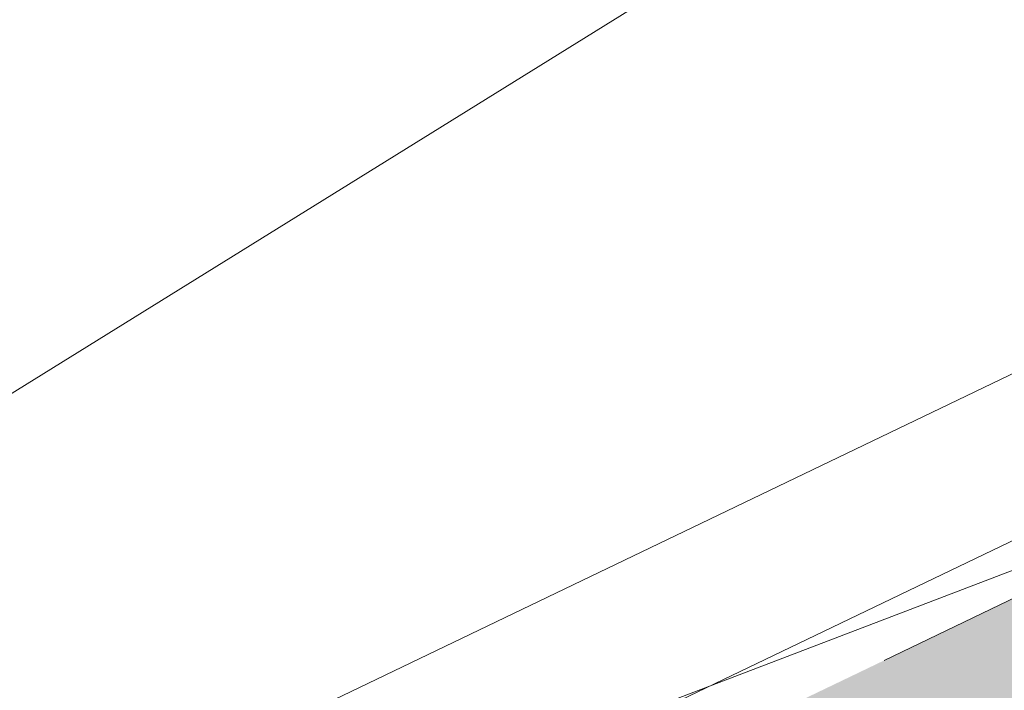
# Model space of a CAD drawing. Header units: metres. Extents: x 163628 to 167676, y 402708 to 405373.
# Tile 902 of 1056: x 166441.246 to 166441.634, y 404401.681 to 404401.946. Entities that reach past the tile are written whole.
import ezdxf

# ---------------------------------------------------------------- set-up
doc = ezdxf.new("R2010")
doc.units = ezdxf.units.M
doc.linetypes.add('X-CA190022.004-UO-DWM_Snelfietsroute$0$VH-OPSLUITBAND_80X200', pattern=[14, 8, -2, 2, -2])
doc.layers.add('X-CA190022.004-UO-ARC_Arcering$0$N-WE-VH-VERHARDING_TEGEL-A-200 60MM TEGEL', color=252, linetype='Continuous', lineweight=18, transparency=0.5)
for name, color, linetype, lineweight in [('X-CA190022.004-UO-BGT_Ondergrond$0$GE_317_WGDVoetpad_Vlak_GEM', 253, 'Continuous', 9), ('X-CA190022.004-UO-BGT_Ondergrond$0$GE_401_OTDErf_Vlak_GEM', 253, 'Continuous', 9), ('X-CA190022.004-UO-DWM_Snelfietsroute$0$N-WE-VH-KANTOPSLUITING_ACHTERKANTBAND-G', 7, 'Continuous', 18), ('X-CA190022.004-UO-DWM_Snelfietsroute$0$N-WE-VH-KANTOPSLUITING_OPSLUITBAND_80X200-G', 7, 'X-CA190022.004-UO-DWM_Snelfietsroute$0$VH-OPSLUITBAND_80X200', 18), ('X-CA190022.004-UO-KAD_Percelen$0$B-WE-KG-GRENS_PERCEEL-GV', 150, 'Continuous', 9)]:
    doc.layers.add(name, color=color, linetype=linetype, lineweight=lineweight)

msp = doc.modelspace()

# ---------------------------------------------------------------- hatches: boundary and pattern name
at = {"layer": 'X-CA190022.004-UO-ARC_Arcering$0$N-WE-VH-VERHARDING_TEGEL-A-200 60MM TEGEL', "ltscale": 0.5}
h = msp.add_hatch(color=256, dxfattribs=at)
h.dxf.hatch_style = 1
edge = h.paths.add_edge_path()
edge.add_arc((166446.29741, 404410.94493), 7.80087, 295.653474, 312.143487)
edge.add_arc((166451.09015, 404404.96352), 0.48365, 24.0786, 60.2075)
edge.add_arc((166446.29808, 404410.94428), 7.5, 312.143045, 324.398768)
edge.add_line((166452.39624, 404406.57823), (166452.63547, 404406.39712))
edge.add_arc((166446.29316, 404410.94778), 7.80599, 324.340262, 331.774511)
edge.add_line((166453.17096, 404407.25599), (166449.96655, 404405.71718))
edge.add_line((166449.96655, 404405.71718), (166447.53542, 404404.54971))
edge.add_line((166447.53542, 404404.54971), (166447.31032, 404405.01846))
edge.add_line((166447.31032, 404405.01846), (166447.82392, 404405.87649))
edge.add_line((166447.82392, 404405.87649), (166446.777, 404406.424))
edge.add_arc((166437.56157, 404411.0375), 10.30575, 305.098424, 333.406199, ccw=False)
edge.add_line((166443.4872, 404402.60569), (166439.82317, 404400.84616))
edge.add_line((166439.82317, 404400.84616), (166440.4725, 404399.49399))
edge.add_line((166440.4725, 404399.49399), (166441.39363, 404399.93633))
edge.add_line((166441.39363, 404399.93633), (166445.90086, 404402.10078))
edge.add_line((166445.90086, 404402.10078), (166449.67462, 404403.913))

# ---------------------------------------------------------------- linework, layer by layer
at = {"layer": 'X-CA190022.004-UO-BGT_Ondergrond$0$GE_317_WGDVoetpad_Vlak_GEM', "flags": 128}
msp.add_lwpolyline([(166401.437, 404382.492), (166405.144, 404384.232), (166406.671, 404384.965), (166443.223, 404402.501)], dxfattribs=at)
at = {"layer": 'X-CA190022.004-UO-BGT_Ondergrond$0$GE_401_OTDErf_Vlak_GEM', "flags": 128}
msp.add_lwpolyline([(166443.223, 404402.501), (166406.671, 404384.965), (166405.144, 404384.232)], dxfattribs=at)
at = {"layer": 'X-CA190022.004-UO-DWM_Snelfietsroute$0$N-WE-VH-KANTOPSLUITING_ACHTERKANTBAND-G', "ltscale": 0.2, "flags": 128}
msp.add_lwpolyline([(166446.70546, 404406.45981, -0.123984), (166443.4466, 404402.67493), (166439.78853, 404400.91827)], format="xyb", dxfattribs=at)
at = {"layer": 'X-CA190022.004-UO-DWM_Snelfietsroute$0$N-WE-VH-KANTOPSLUITING_OPSLUITBAND_80X200-G', "ltscale": 0.2, "flags": 128}
msp.add_lwpolyline([(166446.777, 404406.424, -0.124148), (166443.4872, 404402.60569), (166439.82317, 404400.84616)], format="xyb", dxfattribs=at)
at = {"layer": 'X-CA190022.004-UO-KAD_Percelen$0$B-WE-KG-GRENS_PERCEEL-GV', "flags": 128}
for points in [[(166422.191, 404423.355), (166434.179, 404398.305), (166439.961, 404401.088), (166440.894, 404401.582), (166441.79, 404402.138), (166442.646, 404402.756), (166443.457, 404403.431), (166444.219, 404404.16), (166444.93, 404404.94), (166445.585, 404405.768), (166446.181, 404406.639), (166446.715, 404407.548), (166447.186, 404408.493), (166447.59, 404409.467), (166447.926, 404410.468), (166448.192, 404411.489), (166448.388, 404412.526), (166448.511, 404413.574), (166448.561, 404414.628), (166448.539, 404415.683), (166448.443, 404416.734)], [(166448.443, 404416.734), (166448.539, 404415.683), (166448.561, 404414.628), (166448.511, 404413.574), (166448.388, 404412.526), (166448.192, 404411.489), (166447.926, 404410.468), (166447.59, 404409.467), (166447.186, 404408.493), (166446.715, 404407.548), (166446.181, 404406.639), (166445.585, 404405.768), (166444.93, 404404.94), (166444.219, 404404.16), (166443.457, 404403.431), (166442.646, 404402.756), (166441.79, 404402.138), (166440.894, 404401.582), (166439.961, 404401.088), (166475.871, 404414.811)], [(166475.871, 404414.811), (166439.961, 404401.088), (166434.179, 404398.305), (166417.991, 404390.555), (166406.027, 404384.829)]]:
    msp.add_lwpolyline(points, dxfattribs=at)

doc.saveas('drawing.dxf')
